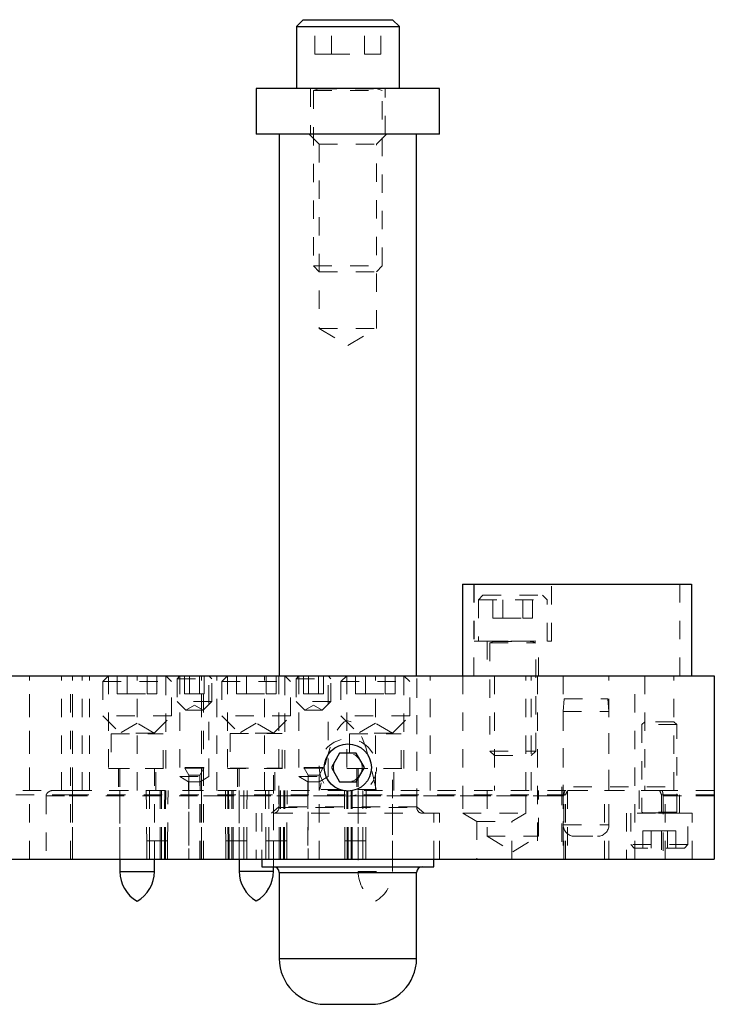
# Model space of a CAD drawing. Header units: inches. Extents: x 1802 to 2468, y -208 to -72.
# Tile 530 of 595: x 2293.24 to 2297.03, y -103.45 to -98.07. Entities that reach past the tile are written whole.
import ezdxf

# ---------------------------------------------------------------- set-up
doc = ezdxf.new("R2010")
doc.units = ezdxf.units.IN
doc.header["$LTSCALE"] = 0.5
doc.header["$MEASUREMENT"] = 0
doc.linetypes.add('HIDDEN', pattern=[0.225, 0.15, -0.075])
for name, color, linetype in [('ST1-M-S', 193, 'Continuous'), ('ST2-M-S', 193, 'Continuous'), ('SVE-M-S', 8, 'Continuous')]:
    doc.layers.add(name, color=color, linetype=linetype)

msp = doc.modelspace()

# ---------------------------------------------------------------- linework, layer by layer
at = {"layer": 'ST1-M-S', "linetype": 'Continuous', "lineweight": 25}
for p, q in [((2281.7801, -101.65485), (2297.0301, -101.65485)), ((2297.0301, -101.65485), (2297.0301, -102.65485)), ((2281.7801, -102.65485), (2297.0301, -102.65485))]:
    msp.add_line(p, q, dxfattribs=at)
at = {"layer": 'ST1-M-S', "linetype": 'HIDDEN', "lineweight": 18}
for p, q in [((2293.2926, -102.65485), (2293.2926, -101.65485)), ((2293.2926, -102.27985), (2293.2926, -101.65485)), ((2293.2926, -102.27985), (2293.2926, -101.65485)), ((2293.2926, -102.65485), (2293.2926, -101.65485)), ((2293.4676, -102.27985), (2293.4676, -101.65485)), ((2293.5171, -102.65485), (2293.5171, -101.65485)), ((2293.5271, -102.65485), (2293.5271, -101.65485)), ((2293.5271, -102.27985), (2293.5271, -101.65485)), ((2293.5801, -102.27985), (2293.5801, -101.65485)), ((2293.62029, -102.27985), (2293.62029, -101.65485)), ((2293.72385, -101.65485), (2293.72385, -102.15985)), ((2293.8801, -102.27985), (2293.8801, -101.65485)), ((2294.03635, -102.15985), (2294.03635, -101.65485)), ((2294.1131, -101.65485), (2294.1131, -102.20485)), ((2294.2321, -102.65485), (2294.2321, -101.65485)), ((2294.2321, -102.27985), (2294.2321, -101.65485)), ((2294.2421, -102.65485), (2294.2421, -101.65485)), ((2294.2721, -102.20485), (2294.2721, -101.65485)), ((2294.31463, -102.27985), (2294.31463, -101.65485)), ((2294.37385, -101.65485), (2294.37385, -102.15985)), ((2294.57443, -102.27985), (2294.57443, -101.65485)), ((2294.65385, -101.65485), (2294.65385, -102.37008)), ((2294.68635, -102.15985), (2294.68635, -101.65485)), ((2294.7631, -101.65485), (2294.7631, -102.20485)), ((2294.9221, -102.20485), (2294.9221, -101.65485)), ((2295.02385, -101.65485), (2295.02385, -102.15985)), ((2295.1801, -102.27985), (2295.1801, -101.65485)), ((2295.1801, -102.27985), (2295.1801, -101.65485)), ((2295.33635, -102.15985), (2295.33635, -101.65485)), ((2295.40635, -102.37008), (2295.40635, -101.65485)), ((2295.4801, -102.27985), (2295.4801, -101.65485)), ((2295.65822, -101.65485), (2295.65822, -102.27985)), ((2295.8296, -101.65485), (2295.8296, -102.27985)), ((2296.00197, -102.27985), (2296.00197, -101.65485)), ((2296.0306, -102.27985), (2296.0306, -101.65485)), ((2296.06445, -101.65485), (2296.06445, -102.65485)), ((2296.2051, -101.65485), (2296.2051, -102.27985)), ((2296.4551, -102.27985), (2296.4551, -101.65485)), ((2296.59575, -102.65485), (2296.59575, -101.65485)), ((2296.6506, -101.65485), (2296.6506, -102.27985)), ((2296.8096, -102.27985), (2296.8096, -101.65485)), ((2295.0301, -102.02635), (2295.06162, -102.03154)), ((2293.72385, -102.15985), (2294.03635, -102.15985)), ((2293.77853, -102.15985), (2293.77853, -102.27985)), ((2293.98166, -102.27985), (2293.98166, -102.15985)), ((2294.37385, -102.15985), (2294.68635, -102.15985)), ((2294.42853, -102.15985), (2294.42853, -102.27985)), ((2294.63166, -102.27985), (2294.63166, -102.15985)), ((2295.02385, -102.15985), (2295.33635, -102.15985)), ((2295.07853, -102.15985), (2295.07853, -102.27985)), ((2295.28166, -102.27985), (2295.28166, -102.15985)), ((2294.1131, -102.20485), (2294.2721, -102.20485)), ((2294.1131, -102.20485), (2294.1611, -102.23256)), ((2294.2241, -102.23256), (2294.2721, -102.20485)), ((2294.7631, -102.20485), (2294.9221, -102.20485)), ((2294.7631, -102.20485), (2294.8111, -102.23256)), ((2294.8741, -102.23256), (2294.9221, -102.20485)), ((2292.65607, -102.27985), (2293.41997, -102.27985)), ((2293.5171, -102.27985), (2293.41997, -102.27985)), ((2293.5271, -102.27985), (2293.5171, -102.27985)), ((2293.5171, -102.27985), (2293.5271, -102.27985)), ((2294.2321, -102.27985), (2293.5271, -102.27985)), ((2293.5271, -102.27985), (2293.5271, -102.65485)), ((2293.5271, -102.27985), (2294.2321, -102.27985)), ((2293.78635, -102.27985), (2293.78635, -102.65485)), ((2293.92993, -102.27985), (2293.93233, -102.55485)), ((2293.94793, -102.27985), (2293.94793, -102.55485)), ((2293.94793, -102.27985), (2293.94793, -102.55485)), ((2293.97385, -102.65485), (2293.97385, -102.27985)), ((2294.00581, -102.27985), (2294.00581, -102.55485)), ((2294.01293, -102.27985), (2294.01293, -102.55485)), ((2294.03093, -102.27985), (2294.02853, -102.55485)), ((2294.036, -102.27985), (2294.03431, -102.55485)), ((2294.04641, -102.55485), (2294.04881, -102.27985)), ((2294.1611, -102.23256), (2294.2241, -102.23256)), ((2294.1611, -102.23256), (2294.1611, -102.27985)), ((2294.1616, -102.27985), (2294.1616, -102.65485)), ((2294.2236, -102.65485), (2294.2236, -102.27985)), ((2294.2241, -102.27985), (2294.2241, -102.23256)), ((2294.2421, -102.27985), (2294.2321, -102.27985)), ((2294.2321, -102.27985), (2294.2321, -102.65485)), ((2294.2321, -102.27985), (2294.2421, -102.27985)), ((2296.21993, -102.27985), (2294.2421, -102.27985)), ((2294.36139, -102.27985), (2294.36379, -102.55485)), ((2294.3742, -102.27985), (2294.37588, -102.55485)), ((2294.37926, -102.27985), (2294.38166, -102.55485)), ((2294.39726, -102.27985), (2294.39726, -102.55485)), ((2294.40439, -102.27985), (2294.40439, -102.55485)), ((2294.43635, -102.27985), (2294.43635, -102.65485)), ((2294.46226, -102.27985), (2294.46226, -102.55485)), ((2294.46226, -102.27985), (2294.46226, -102.55485)), ((2294.48026, -102.27985), (2294.47786, -102.55485)), ((2294.57993, -102.27985), (2294.58233, -102.55485)), ((2294.59793, -102.27985), (2294.59793, -102.55485)), ((2294.59793, -102.27985), (2294.59793, -102.55485)), ((2294.62385, -102.65485), (2294.62385, -102.27985)), ((2294.65581, -102.27985), (2294.65581, -102.55485)), ((2294.66293, -102.27985), (2294.66293, -102.55485)), ((2294.68093, -102.27985), (2294.67853, -102.55485)), ((2294.686, -102.27985), (2294.68431, -102.55485)), ((2294.69641, -102.55485), (2294.69881, -102.27985)), ((2294.8111, -102.23256), (2294.8741, -102.23256)), ((2294.8111, -102.23256), (2294.8111, -102.27985)), ((2294.8116, -102.27985), (2294.8116, -102.65485)), ((2294.8736, -102.65485), (2294.8736, -102.27985)), ((2294.8741, -102.27985), (2294.8741, -102.23256)), ((2295.01139, -102.27985), (2295.01379, -102.55485)), ((2295.0242, -102.27985), (2295.02588, -102.55485)), ((2295.02926, -102.27985), (2295.03166, -102.55485)), ((2295.04726, -102.27985), (2295.04726, -102.55485)), ((2295.05439, -102.27985), (2295.05439, -102.55485)), ((2295.08635, -102.27985), (2295.08635, -102.65485)), ((2295.11226, -102.27985), (2295.11226, -102.55485)), ((2295.11226, -102.27985), (2295.11226, -102.55485)), ((2295.13026, -102.27985), (2295.12786, -102.55485)), ((2295.27385, -102.65485), (2295.27385, -102.27985)), ((2295.65825, -102.27985), (2295.65825, -102.40485)), ((2295.78947, -102.27985), (2295.78947, -102.52985)), ((2296.00195, -102.40485), (2296.00195, -102.27985)), ((2296.07072, -102.52985), (2296.07072, -102.27985)), ((2296.7616, -102.25985), (2296.1986, -102.25985)), ((2296.1986, -102.25985), (2296.1986, -102.65485)), ((2296.2051, -102.27985), (2296.2051, -102.65485)), ((2296.74026, -102.27985), (2296.21993, -102.27985)), ((2296.73107, -102.27985), (2296.22913, -102.27985)), ((2296.2296, -102.27985), (2296.2296, -102.65485)), ((2296.4306, -102.65485), (2296.4306, -102.27985)), ((2296.4551, -102.65485), (2296.4551, -102.27985)), ((2296.6196, -102.27985), (2296.6196, -102.40485)), ((2297.0301, -102.27985), (2296.74026, -102.27985)), ((2296.7616, -102.65485), (2296.7616, -102.25985)), ((2296.8406, -102.40485), (2296.8406, -102.27985)), ((2293.5171, -102.30485), (2292.66727, -102.30485)), ((2293.38274, -102.30985), (2293.38274, -102.65485)), ((2293.38274, -102.30985), (2293.5171, -102.30985)), ((2296.20948, -102.30985), (2293.38274, -102.30985)), ((2293.5171, -102.30485), (2294.2421, -102.30485)), ((2296.21792, -102.30485), (2294.2421, -102.30485)), ((2294.2421, -102.30985), (2296.20948, -102.30985)), ((2296.20948, -102.65485), (2296.20948, -102.30985)), ((2296.21792, -102.65485), (2296.21792, -102.30485)), ((2296.74227, -102.30485), (2296.74227, -102.65485)), ((2297.0301, -102.30485), (2296.74227, -102.30485)), ((2296.75072, -102.30985), (2296.75072, -102.65485)), ((2296.75072, -102.30985), (2297.0301, -102.30985)), ((2297.0301, -102.30985), (2296.75072, -102.30985)), ((2294.65385, -102.37008), (2294.61385, -102.40485)), ((2295.40635, -102.37008), (2294.65385, -102.37008)), ((2295.44635, -102.40485), (2295.40635, -102.37008)), ((2295.5301, -102.40485), (2294.5301, -102.40485)), ((2294.5301, -102.40485), (2294.5301, -102.65485)), ((2295.5301, -102.65485), (2295.5301, -102.40485)), ((2295.65825, -102.40485), (2296.00195, -102.40485)), ((2295.65825, -102.40485), (2295.73445, -102.44884)), ((2295.92575, -102.44884), (2296.00195, -102.40485)), ((2296.9096, -102.40485), (2296.5506, -102.40485)), ((2296.5506, -102.40485), (2296.5506, -102.65485)), ((2296.9096, -102.65485), (2296.9096, -102.40485)), ((2295.73445, -102.44884), (2295.92575, -102.44884)), ((2295.73445, -102.44884), (2295.73445, -102.65485)), ((2295.92575, -102.65485), (2295.92575, -102.44884)), ((2295.78947, -102.52985), (2296.07072, -102.52985)), ((2295.78947, -102.52985), (2295.9301, -102.61435)), ((2295.9301, -102.61435), (2296.07072, -102.52985)), ((2293.93233, -102.55485), (2293.94793, -102.55485)), ((2293.93233, -102.65485), (2293.93233, -102.55485)), ((2293.94793, -102.55485), (2293.93233, -102.55485)), ((2293.94793, -102.55485), (2294.00581, -102.55485)), ((2293.94793, -102.65485), (2293.94793, -102.55485)), ((2293.94793, -102.65485), (2293.94793, -102.55485)), ((2294.01293, -102.55485), (2293.94793, -102.55485)), ((2294.00581, -102.55485), (2294.04623, -102.55485)), ((2294.00581, -102.65485), (2294.00581, -102.55485)), ((2294.01293, -102.65485), (2294.01293, -102.55485)), ((2294.02853, -102.55485), (2294.01293, -102.55485)), ((2294.02853, -102.65485), (2294.02853, -102.55485)), ((2294.03431, -102.55485), (2294.02853, -102.55485)), ((2294.03431, -102.65485), (2294.03431, -102.55485)), ((2294.04641, -102.65485), (2294.04641, -102.55485)), ((2294.36379, -102.55485), (2294.36379, -102.65485)), ((2294.40439, -102.55485), (2294.36397, -102.55485)), ((2294.37588, -102.65485), (2294.37588, -102.55485)), ((2294.38166, -102.55485), (2294.37588, -102.55485)), ((2294.38166, -102.65485), (2294.38166, -102.55485)), ((2294.39726, -102.55485), (2294.38166, -102.55485)), ((2294.39726, -102.65485), (2294.39726, -102.55485)), ((2294.46226, -102.55485), (2294.39726, -102.55485)), ((2294.40439, -102.55485), (2294.46226, -102.55485)), ((2294.40439, -102.65485), (2294.40439, -102.55485)), ((2294.46226, -102.55485), (2294.47786, -102.55485)), ((2294.46226, -102.65485), (2294.46226, -102.55485)), ((2294.46226, -102.65485), (2294.46226, -102.55485)), ((2294.47786, -102.55485), (2294.46226, -102.55485)), ((2294.47786, -102.65485), (2294.47786, -102.55485)), ((2294.58233, -102.55485), (2294.59793, -102.55485)), ((2294.58233, -102.65485), (2294.58233, -102.55485)), ((2294.59793, -102.55485), (2294.58233, -102.55485)), ((2294.59793, -102.55485), (2294.66293, -102.55485)), ((2294.59793, -102.65485), (2294.59793, -102.55485)), ((2294.59793, -102.65485), (2294.59793, -102.55485)), ((2294.65581, -102.55485), (2294.59793, -102.55485)), ((2294.65581, -102.55485), (2294.69623, -102.55485)), ((2294.65581, -102.65485), (2294.65581, -102.55485)), ((2294.66293, -102.55485), (2294.67853, -102.55485)), ((2294.66293, -102.65485), (2294.66293, -102.55485)), ((2294.67853, -102.65485), (2294.67853, -102.55485)), ((2294.67853, -102.55485), (2294.68431, -102.55485)), ((2294.68431, -102.65485), (2294.68431, -102.55485)), ((2294.69641, -102.65485), (2294.69641, -102.55485)), ((2295.01379, -102.55485), (2295.01379, -102.65485)), ((2295.05439, -102.55485), (2295.01397, -102.55485)), ((2295.02588, -102.65485), (2295.02588, -102.55485)), ((2295.02588, -102.55485), (2295.03166, -102.55485)), ((2295.03166, -102.55485), (2295.04726, -102.55485)), ((2295.03166, -102.65485), (2295.03166, -102.55485)), ((2295.04726, -102.65485), (2295.04726, -102.55485)), ((2295.04726, -102.55485), (2295.11226, -102.55485)), ((2295.05439, -102.65485), (2295.05439, -102.55485)), ((2295.11226, -102.55485), (2295.05439, -102.55485)), ((2295.11226, -102.55485), (2295.12786, -102.55485)), ((2295.11226, -102.65485), (2295.11226, -102.55485)), ((2295.11226, -102.65485), (2295.11226, -102.55485)), ((2295.12786, -102.55485), (2295.11226, -102.55485)), ((2295.12786, -102.65485), (2295.12786, -102.55485))]:
    msp.add_line(p, q, dxfattribs=at)
at = {"layer": 'ST1-M-S', "linetype": 'Continuous', "lineweight": 25}
msp.add_circle((2295.0301, -102.15485), 0.1285, dxfattribs=at)
at = {"layer": 'ST1-M-S', "linetype": 'HIDDEN', "lineweight": 18}
for start, end in [(153.06813, 158.64652), (21.35348, 26.93187)]:
    msp.add_arc((2296.4801, -102.40735), 0.2815, start, end, dxfattribs=at)
for points, knots in [([(2293.41997, -102.27985), (2293.4153, -102.2805), (2293.40587, -102.28182), (2293.39399, -102.28933), (2293.38659, -102.29758), (2293.38325, -102.3038), (2293.38288, -102.30819), (2293.38274, -102.30985)], [0, 0, 0, 0, 0.3236249, 0.6523354, 0.784959, 0.9188029, 1, 1, 1, 1]), ([(2296.20948, -102.30985), (2296.20956, -102.30658), (2296.20974, -102.30005), (2296.21117, -102.29133), (2296.21346, -102.28459), (2296.21646, -102.28053), (2296.21883, -102.28007), (2296.21993, -102.27985)], [0, 0, 0, 0, 0.2014834, 0.4028824, 0.6067425, 0.818021, 1, 1, 1, 1]), ([(2296.74026, -102.27985), (2296.74166, -102.2802), (2296.74445, -102.2809), (2296.74764, -102.28653), (2296.74974, -102.29474), (2296.75062, -102.30303), (2296.75069, -102.30812), (2296.75072, -102.30985)], [0, 0, 0, 0, 0.2318896, 0.4642469, 0.6844334, 0.892897, 1, 1, 1, 1])]:
    msp.add_open_spline(points, degree=3, knots=knots, dxfattribs=at)
at = {"layer": 'ST2-M-S', "linetype": 'HIDDEN', "lineweight": 18}
for p, q in [((2294.6551, -98.69685), (2295.4051, -98.69685)), ((2294.6551, -98.69685), (2294.6551, -98.69985)), ((2294.8176, -98.69685), (2294.87385, -98.7531)), ((2295.18635, -98.7531), (2295.2426, -98.69685)), ((2295.4051, -98.69985), (2295.4051, -98.69685)), ((2294.87385, -98.7531), (2295.18635, -98.7531)), ((2294.87385, -98.7531), (2294.87385, -99.75935)), ((2295.18635, -99.75935), (2295.18635, -98.7531)), ((2294.87385, -99.75935), (2295.18635, -99.75935)), ((2294.87385, -99.75935), (2295.0301, -99.85323)), ((2295.0301, -99.85323), (2295.18635, -99.75935)), ((2295.7176, -101.15485), (2295.7176, -101.65485)), ((2295.7191, -101.15485), (2295.7191, -101.46485)), ((2296.1411, -101.46485), (2296.1411, -101.15485)), ((2296.8426, -101.65485), (2296.8426, -101.15485)), ((2295.7191, -101.46485), (2296.1411, -101.46485)), ((2295.7896, -101.46485), (2295.7896, -101.65485)), ((2296.0706, -101.65485), (2296.0706, -101.46485)), ((2294.65385, -101.65485), (2294.65385, -102.37385)), ((2295.40635, -102.37385), (2295.40635, -101.65485)), ((2293.7386, -101.97162), (2294.0216, -101.97162)), ((2293.7386, -101.97162), (2293.7386, -102.15962)), ((2294.0216, -102.15962), (2294.0216, -101.97162)), ((2294.3886, -101.96985), (2294.6716, -101.96985)), ((2294.3886, -101.96985), (2294.3886, -102.15785)), ((2294.6716, -102.15785), (2294.6716, -101.96985)), ((2295.0386, -101.97162), (2295.3216, -101.97162)), ((2295.0386, -101.97162), (2295.0386, -102.15962)), ((2295.3216, -102.15962), (2295.3216, -101.97162)), ((2293.7386, -102.15962), (2294.0216, -102.15962)), ((2293.78635, -102.15962), (2293.78635, -102.65485)), ((2293.97385, -102.65485), (2293.97385, -102.15962)), ((2294.3886, -102.15785), (2294.6716, -102.15785)), ((2294.43635, -102.15785), (2294.43635, -102.65485)), ((2294.62385, -102.69685), (2294.62385, -102.15785)), ((2295.0386, -102.15962), (2295.3216, -102.15962)), ((2295.08635, -102.15962), (2295.08635, -102.72212)), ((2295.27385, -102.72212), (2295.27385, -102.15962)), ((2295.18376, -102.27485), (2294.87644, -102.27485)), ((2294.65385, -102.37385), (2295.40635, -102.37385)), ((2294.5611, -102.40485), (2294.5611, -102.65485)), ((2295.4991, -102.65485), (2295.4991, -102.40485)), ((2293.97385, -102.72212), (2293.78635, -102.72212)), ((2294.62385, -102.72035), (2294.43635, -102.72035)), ((2295.4051, -102.72785), (2294.6551, -102.72785)), ((2295.08635, -102.72212), (2295.27385, -102.72212)), ((2295.4051, -103.19685), (2294.6551, -103.19685))]:
    msp.add_line(p, q, dxfattribs=at)
at = {"layer": 'ST2-M-S', "linetype": 'Continuous', "lineweight": 25}
for p, q in [((2294.6551, -98.69985), (2294.6551, -101.65485)), ((2295.4051, -101.65485), (2295.4051, -98.69985)), ((2295.6551, -101.15485), (2295.6551, -101.65485)), ((2295.6551, -101.15485), (2296.9051, -101.15485)), ((2296.9051, -101.15485), (2296.9051, -101.65485)), ((2293.78635, -102.65485), (2293.78635, -102.72212)), ((2293.97385, -102.72212), (2293.97385, -102.65485)), ((2294.43635, -102.65485), (2294.43635, -102.72035)), ((2294.5611, -102.65485), (2294.5611, -102.69685)), ((2295.4991, -102.69685), (2295.4991, -102.65485)), ((2294.5611, -102.69685), (2295.4991, -102.69685)), ((2294.62385, -102.72035), (2294.62385, -102.69685)), ((2293.78635, -102.72212), (2293.97385, -102.72212)), ((2294.43635, -102.72035), (2294.62385, -102.72035)), ((2294.6551, -102.72785), (2294.6551, -103.19685)), ((2294.6551, -102.72785), (2295.4051, -102.72785)), ((2295.4051, -103.19685), (2295.4051, -102.72785)), ((2294.6551, -103.19685), (2295.4051, -103.19685)), ((2294.9051, -103.44685), (2295.1551, -103.44685))]:
    msp.add_line(p, q, dxfattribs=at)
at = {"layer": 'ST2-M-S', "linetype": 'HIDDEN', "lineweight": 18}
for centre, radius, start, end in [((2294.62285, -102.37385), 0.031, 270, 0), ((2295.43735, -102.37385), 0.031, 180, 270), ((2295.27385, -102.72212), 0.1875, 180, 240), ((2295.08635, -102.72212), 0.1875, 300, 0)]:
    msp.add_arc(centre, radius, start, end, dxfattribs=at)
at = {"layer": 'ST2-M-S', "linetype": 'Continuous', "lineweight": 25}
for centre, radius, start, end in [((2294.6241, -102.72785), 0.031, 0, 90), ((2295.4361, -102.72785), 0.031, 90, 180), ((2293.97385, -102.72212), 0.1875, 180, 240), ((2293.78635, -102.72212), 0.1875, 300, 0), ((2294.62385, -102.72035), 0.1875, 180, 240), ((2294.43635, -102.72035), 0.1875, 300, 0), ((2294.9051, -103.19685), 0.25, 180, 270), ((2295.1551, -103.19685), 0.25, 270, 0)]:
    msp.add_arc(centre, radius, start, end, dxfattribs=at)
at = {"layer": 'ST2-M-S', "linetype": 'HIDDEN', "lineweight": 18}
msp.add_ellipse((2295.0301, -106.20041), major_axis=(0, 4.30056), ratio=0.0874887, start_param=5.8624822, end_param=6.7038885, dxfattribs=at)
at = {"layer": 'SVE-M-S', "linetype": 'Continuous', "lineweight": 25}
for p, q in [((2294.78635, -98.07485), (2294.74885, -98.11235)), ((2294.78635, -98.07485), (2295.27385, -98.07485)), ((2295.31135, -98.11235), (2295.27385, -98.07485)), ((2294.74885, -98.11235), (2294.74885, -98.44985)), ((2294.74885, -98.11235), (2295.31135, -98.11235)), ((2295.31135, -98.44985), (2295.31135, -98.11235)), ((2294.5301, -98.44985), (2294.5301, -98.69985)), ((2295.5301, -98.44985), (2294.5301, -98.44985)), ((2295.5301, -98.69985), (2295.5301, -98.44985)), ((2295.5301, -98.69985), (2294.5301, -98.69985)), ((2294.98501, -102.07675), (2294.93992, -102.15485)), ((2295.07519, -102.07675), (2294.98501, -102.07675)), ((2295.12028, -102.15485), (2295.07519, -102.07675)), ((2294.93992, -102.15485), (2294.98501, -102.23295)), ((2295.07519, -102.23295), (2295.12028, -102.15485)), ((2294.98501, -102.23295), (2295.07519, -102.23295))]:
    msp.add_line(p, q, dxfattribs=at)
at = {"layer": 'SVE-M-S', "linetype": 'HIDDEN', "lineweight": 18}
for p, q in [((2294.84996, -98.26235), (2294.84996, -98.07485)), ((2294.94003, -98.26235), (2294.94003, -98.07485)), ((2295.12016, -98.26235), (2295.12016, -98.07485)), ((2295.21023, -98.26235), (2295.21023, -98.07485)), ((2294.84996, -98.26235), (2294.94003, -98.26235)), ((2294.94003, -98.26235), (2295.12016, -98.26235)), ((2295.12016, -98.26235), (2295.21023, -98.26235)), ((2294.82697, -98.44985), (2294.82697, -98.69985)), ((2294.8426, -98.44985), (2294.8426, -98.45024)), ((2294.8426, -98.45024), (2295.2176, -98.45024)), ((2294.86965, -98.45177), (2294.8426, -98.46162)), ((2294.8426, -98.46162), (2295.2176, -98.46162)), ((2294.8426, -98.46162), (2294.8426, -99.4186)), ((2294.86965, -98.45177), (2295.18875, -98.45177)), ((2295.2176, -98.46162), (2295.19054, -98.45177)), ((2295.2176, -98.45024), (2295.2176, -98.44985)), ((2295.2176, -99.4186), (2295.2176, -98.46162)), ((2295.23322, -98.69985), (2295.23322, -98.44985)), ((2294.8426, -99.4186), (2295.2176, -99.4186)), ((2294.8426, -99.4186), (2294.87385, -99.44985)), ((2295.18635, -99.44985), (2295.2176, -99.4186)), ((2294.87385, -99.44985), (2295.18635, -99.44985)), ((2295.7676, -101.21485), (2295.7426, -101.23985)), ((2295.7426, -101.23985), (2296.1176, -101.23985)), ((2295.7426, -101.23985), (2295.7426, -101.46485)), ((2295.7676, -101.21485), (2296.0926, -101.21485)), ((2295.82184, -101.33985), (2295.82184, -101.21485)), ((2295.87597, -101.33985), (2295.87597, -101.21485)), ((2295.98422, -101.33985), (2295.98422, -101.21485)), ((2296.03835, -101.33985), (2296.03835, -101.21485)), ((2296.1176, -101.23985), (2296.0926, -101.21485)), ((2296.1176, -101.46485), (2296.1176, -101.23985)), ((2295.82184, -101.33985), (2295.87597, -101.33985)), ((2295.87597, -101.33985), (2295.98422, -101.33985)), ((2295.98422, -101.33985), (2296.03835, -101.33985)), ((2295.8051, -101.46485), (2295.8051, -101.46524)), ((2295.8051, -101.46524), (2296.0551, -101.46524)), ((2295.8254, -101.46677), (2295.8051, -101.47416)), ((2295.8051, -101.47416), (2296.0551, -101.47416)), ((2295.8051, -101.47416), (2295.8051, -102.06535)), ((2295.8254, -101.46677), (2296.03301, -101.46677)), ((2296.0551, -101.47416), (2296.03479, -101.46677)), ((2296.0551, -101.46524), (2296.0551, -101.46485)), ((2296.0551, -102.06535), (2296.0551, -101.47416)), ((2293.72385, -101.65485), (2293.6926, -101.6861)), ((2293.6926, -101.6861), (2294.0676, -101.6861)), ((2293.6926, -101.6861), (2293.6926, -101.87335)), ((2293.77184, -101.75327), (2293.77184, -101.65485)), ((2293.82597, -101.75327), (2293.82597, -101.65485)), ((2293.93422, -101.75327), (2293.93422, -101.65485)), ((2293.98835, -101.75327), (2293.98835, -101.65485)), ((2294.0676, -101.6861), (2294.03635, -101.65485)), ((2294.0676, -101.87335), (2294.0676, -101.6861)), ((2294.1131, -101.65485), (2294.0976, -101.67035)), ((2294.0976, -101.67035), (2294.2876, -101.67035)), ((2294.0976, -101.67035), (2294.0976, -101.79485)), ((2294.1385, -101.75327), (2294.1385, -101.65485)), ((2294.16555, -101.75327), (2294.16555, -101.65485)), ((2294.21965, -101.75327), (2294.21965, -101.65485)), ((2294.2467, -101.75327), (2294.2467, -101.65485)), ((2294.2876, -101.67035), (2294.2721, -101.65485)), ((2294.2876, -101.79485), (2294.2876, -101.67035)), ((2294.37385, -101.65485), (2294.3426, -101.6861)), ((2294.3426, -101.6861), (2294.7176, -101.6861)), ((2294.3426, -101.6861), (2294.3426, -101.87335)), ((2294.42184, -101.75327), (2294.42184, -101.65485)), ((2294.47597, -101.75327), (2294.47597, -101.65485)), ((2294.58422, -101.75327), (2294.58422, -101.65485)), ((2294.63835, -101.75327), (2294.63835, -101.65485)), ((2294.7176, -101.6861), (2294.68635, -101.65485)), ((2294.7176, -101.87335), (2294.7176, -101.6861)), ((2294.7631, -101.65485), (2294.7476, -101.67035)), ((2294.7476, -101.67035), (2294.9376, -101.67035)), ((2294.7476, -101.67035), (2294.7476, -101.79485)), ((2294.7885, -101.75327), (2294.7885, -101.65485)), ((2294.81555, -101.75327), (2294.81555, -101.65485)), ((2294.86965, -101.75327), (2294.86965, -101.65485)), ((2294.8967, -101.75327), (2294.8967, -101.65485)), ((2294.9376, -101.67035), (2294.9221, -101.65485)), ((2294.9376, -101.79485), (2294.9376, -101.67035)), ((2295.02385, -101.65485), (2294.9926, -101.6861)), ((2294.9926, -101.6861), (2295.3676, -101.6861)), ((2294.9926, -101.6861), (2294.9926, -101.87335)), ((2295.07184, -101.75327), (2295.07184, -101.65485)), ((2295.12597, -101.75327), (2295.12597, -101.65485)), ((2295.23422, -101.75327), (2295.23422, -101.65485)), ((2295.28835, -101.75327), (2295.28835, -101.65485)), ((2295.3676, -101.6861), (2295.33635, -101.65485)), ((2295.3676, -101.87335), (2295.3676, -101.6861)), ((2293.77184, -101.75327), (2293.82597, -101.75327)), ((2293.82597, -101.75327), (2293.93422, -101.75327)), ((2293.93422, -101.75327), (2293.98835, -101.75327)), ((2294.2876, -101.79485), (2294.0976, -101.79485)), ((2294.0976, -101.79485), (2294.1451, -101.84235)), ((2294.1385, -101.75327), (2294.16555, -101.75327)), ((2294.16555, -101.75327), (2294.21965, -101.75327)), ((2294.21965, -101.75327), (2294.2467, -101.75327)), ((2294.2401, -101.84235), (2294.2876, -101.79485)), ((2294.42184, -101.75327), (2294.47597, -101.75327)), ((2294.47597, -101.75327), (2294.58422, -101.75327)), ((2294.58422, -101.75327), (2294.63835, -101.75327)), ((2294.9376, -101.79485), (2294.7476, -101.79485)), ((2294.7476, -101.79485), (2294.7951, -101.84235)), ((2294.7885, -101.75327), (2294.81555, -101.75327)), ((2294.81555, -101.75327), (2294.86965, -101.75327)), ((2294.86965, -101.75327), (2294.8967, -101.75327)), ((2294.8901, -101.84235), (2294.9376, -101.79485)), ((2295.07184, -101.75327), (2295.12597, -101.75327)), ((2295.12597, -101.75327), (2295.23422, -101.75327)), ((2295.23422, -101.75327), (2295.28835, -101.75327)), ((2296.21122, -101.77985), (2296.2051, -101.84985)), ((2296.21122, -101.77985), (2296.44897, -101.77985)), ((2296.4551, -101.84985), (2296.44897, -101.77985)), ((2294.1926, -101.81493), (2294.1451, -101.84235)), ((2294.2401, -101.84235), (2294.1451, -101.84235)), ((2294.2401, -101.84235), (2294.1926, -101.81493)), ((2294.8426, -101.81493), (2294.7951, -101.84235)), ((2294.8901, -101.84235), (2294.7951, -101.84235)), ((2294.8901, -101.84235), (2294.8426, -101.81493)), ((2296.2051, -101.84985), (2296.4551, -101.84985)), ((2296.2051, -101.84985), (2296.2051, -102.46785)), ((2296.4551, -102.46785), (2296.4551, -101.84985)), ((2294.0676, -101.87335), (2293.6926, -101.87335)), ((2293.6926, -101.87335), (2293.7866, -101.96735)), ((2293.9736, -101.96735), (2294.0676, -101.87335)), ((2294.7176, -101.87335), (2294.3426, -101.87335)), ((2294.3426, -101.87335), (2294.4366, -101.96735)), ((2294.6236, -101.96735), (2294.7176, -101.87335)), ((2295.3676, -101.87335), (2294.9926, -101.87335)), ((2294.9926, -101.87335), (2295.0866, -101.96735)), ((2295.2736, -101.96735), (2295.3676, -101.87335)), ((2296.6506, -101.90485), (2296.6351, -101.92035)), ((2296.8096, -101.90485), (2296.6506, -101.90485)), ((2296.8251, -101.92035), (2296.8096, -101.90485)), ((2293.8801, -101.91337), (2293.7866, -101.96735)), ((2293.9736, -101.96735), (2293.8801, -101.91337)), ((2294.5301, -101.91337), (2294.4366, -101.96735)), ((2294.6236, -101.96735), (2294.5301, -101.91337)), ((2295.1801, -101.91337), (2295.0866, -101.96735)), ((2295.2736, -101.96735), (2295.1801, -101.91337)), ((2296.8251, -101.92035), (2296.6351, -101.92035)), ((2296.6351, -101.92035), (2296.6351, -102.39881)), ((2296.8251, -102.39881), (2296.8251, -101.92035)), ((2293.9736, -101.96735), (2293.7866, -101.96735)), ((2294.6236, -101.96735), (2294.4366, -101.96735)), ((2295.2736, -101.96735), (2295.0866, -101.96735)), ((2295.8051, -102.06535), (2296.0551, -102.06535)), ((2295.8051, -102.06535), (2295.8296, -102.08985)), ((2296.0306, -102.08985), (2296.0551, -102.06535)), ((2295.8296, -102.08985), (2296.0306, -102.08985)), ((2294.14095, -102.15935), (2294.24425, -102.15935)), ((2294.14095, -102.15935), (2294.1626, -102.19685)), ((2294.14354, -102.15485), (2294.24165, -102.15485)), ((2294.2226, -102.19685), (2294.24425, -102.15935)), ((2294.79095, -102.15935), (2294.89425, -102.15935)), ((2294.79095, -102.15935), (2294.8126, -102.19685)), ((2294.79354, -102.15485), (2294.89165, -102.15485)), ((2294.8726, -102.19685), (2294.89425, -102.15935)), ((2294.1626, -102.19685), (2294.2226, -102.19685)), ((2294.1626, -102.19685), (2294.1626, -102.65485)), ((2294.2226, -102.65485), (2294.2226, -102.19685)), ((2294.8126, -102.19685), (2294.8726, -102.19685)), ((2294.8126, -102.19685), (2294.8126, -102.65485)), ((2294.8726, -102.65485), (2294.8726, -102.19685)), ((2296.5741, -102.40485), (2296.5741, -102.57585)), ((2296.8251, -102.39881), (2296.6351, -102.39881)), ((2296.6351, -102.39881), (2296.6464, -102.40293)), ((2296.8251, -102.40446), (2296.6351, -102.40446)), ((2296.6351, -102.40446), (2296.6351, -102.40485)), ((2296.6464, -102.40293), (2296.81379, -102.40293)), ((2296.81379, -102.40293), (2296.8251, -102.39881)), ((2296.8251, -102.40485), (2296.8251, -102.40446)), ((2296.8861, -102.57585), (2296.8861, -102.40485)), ((2296.2051, -102.46785), (2296.4551, -102.46785)), ((2296.2671, -102.52985), (2296.3931, -102.52985)), ((2296.68499, -102.49985), (2296.63989, -102.49985)), ((2296.63989, -102.49985), (2296.63989, -102.59485)), ((2296.68499, -102.49985), (2296.68499, -102.59485)), ((2296.7752, -102.49985), (2296.68499, -102.49985)), ((2296.7752, -102.49985), (2296.7752, -102.59485)), ((2296.82031, -102.49985), (2296.7752, -102.49985)), ((2296.82031, -102.49985), (2296.82031, -102.59485)), ((2296.8861, -102.57585), (2296.5741, -102.57585)), ((2296.5741, -102.57585), (2296.5931, -102.59485)), ((2296.8671, -102.59485), (2296.5931, -102.59485)), ((2296.8671, -102.59485), (2296.8861, -102.57585))]:
    msp.add_line(p, q, dxfattribs=at)
for radius in [0.15625, 0.078]:
    msp.add_circle((2295.0301, -102.15485), radius, dxfattribs=at)
for centre, radius, start, end in [((2294.86938, -98.45103), 0.000787, 290, 90), ((2295.19081, -98.45103), 0.000787, 90, 250), ((2295.82513, -101.46603), 0.000787, 290, 90), ((2296.03506, -101.46603), 0.000787, 90, 250), ((2294.14354, -102.15785), 0.003, 90, 210), ((2294.24165, -102.15785), 0.003, 330, 90), ((2294.79354, -102.15785), 0.003, 90, 210), ((2294.89165, -102.15785), 0.003, 330, 90), ((2296.64613, -102.40367), 0.000787, 270, 70), ((2296.81406, -102.40367), 0.000787, 110, 270), ((2296.2671, -102.46785), 0.062, 180, 270), ((2296.3931, -102.46785), 0.062, 270, 0)]:
    msp.add_arc(centre, radius, start, end, dxfattribs=at)

doc.saveas('drawing.dxf')
